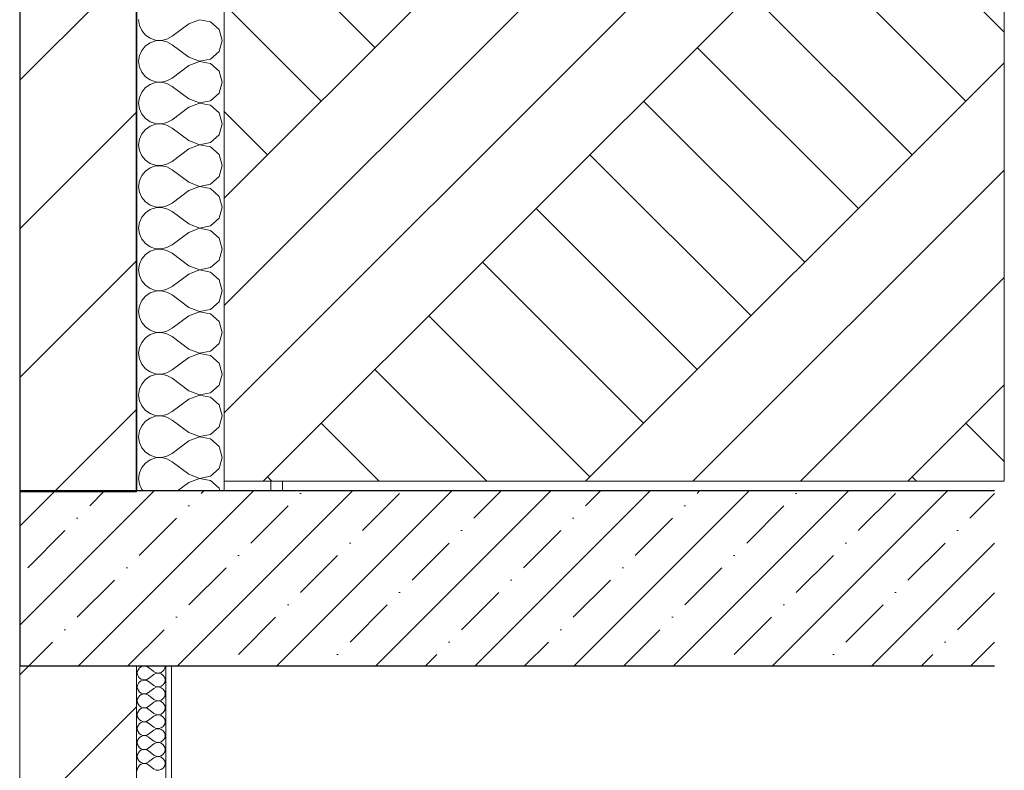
# Model space of a CAD drawing. Header units: millimetres. Extents: x -7218511 to -6645009, y 6003432 to 6221853.
# Tile 326 of 342: x -6651726 to -6650041, y 6013063 to 6014349. Entities that reach past the tile are written whole.
import ezdxf

# ---------------------------------------------------------------- set-up
doc = ezdxf.new("R2010")
doc.units = ezdxf.units.MM
doc.header["$MEASUREMENT"] = 0
doc.set_wipeout_variables(frame=1)
doc.linetypes.add('Wipeout_Contour', pattern=[1000, 0, -1000])
for name, color, linetype, lineweight in [('0_Ном._пера__1', 7, 'Continuous', 0), ('АР-Перекрытия_Приямки.АР_Ном._пера__1', 7, 'Continuous', 0), ('АР-Перекрытия_Приямки.АР_Ном._пера__101', 252, 'Continuous', 0), ('АР-Стены_внешние_.АР_Ном._пера__1', 7, 'Continuous', 0), ('АР-Стены_внешние_.АР_Ном._пера__120', 7, 'Continuous', 0), ('АР-Стены_внутренние_пилоны.АР_Ном._пера__1', 7, 'Continuous', 30), ('АР-Стены_Перегородки_100_.АР_Ном._пера__1', 7, 'Continuous', 15)]:
    doc.layers.add(name, color=color, linetype=linetype, lineweight=lineweight)
for name, color, linetype in [('АР-Перекрытия_Приямки.АР', 7, 'Continuous'), ('АР-Стены_внешние_.АР', 7, 'Continuous'), ('АР-Стены_внутренние_пилоны.АР', 7, 'Continuous'), ('АР-Стены_Перегородки_100_.АР', 7, 'Continuous')]:
    doc.layers.add(name, color=color, linetype=linetype)

# ---------------------------------------------------------------- blocks, each defined once
blk = doc.blocks.new('Элемент Разреза_3_4', base_point=(-6115569.5, 6010991.5))
at = {"layer": 'АР-Перекрытия_Приямки.АР_Ном._пера__101', "linetype": 'Continuous', "lineweight": 0}
h = blk.add_hatch(dxfattribs=at)
h.set_pattern_fill('ЖЕЛЕЗОБЕТОН__PROJECT__0004', color=252, style=0, pattern_type=2)
h.set_pattern_definition([(45, (-6115569.51, 6010991.54), (-84.852814, 84.852814), []), (45, (-6115611.93, 6011033.96), (-84.852814, 84.852814), [90, -30, 0, -30])])
h.paths.add_polyline_path([(-6651725.6, 6013541.5), (-6651725.6, 6013540.4), (-6651725.6, 6013241.5), (-6650057.6, 6013241.5), (-6650057.6, 6013541.5)])
at = {"layer": 'АР-Перекрытия_Приямки.АР_Ном._пера__1', "color": 7, "linetype": 'Continuous', "lineweight": 30}
for p, q in [((-6650057.6, 6013541.5), (-6651275.7, 6013541.5)), ((-6650057.6, 6013241.5), (-6651465.6, 6013241.5))]:
    blk.add_line(p, q, dxfattribs=at)
at = {"layer": 'АР-Перекрытия_Приямки.АР_Ном._пера__1', "color": 7, "linetype": 'Continuous', "lineweight": 30, "flags": 128}
for points in [[(-6651725.6, 6013541.5), (-6651725.6, 6013540.4), (-6651725.6, 6013241.5)], [(-6651275.7, 6013541.5), (-6651295.7, 6013541.5), (-6651375.7, 6013541.5), (-6651525.7, 6013541.5), (-6651725.6, 6013541.5)], [(-6651465.6, 6013241.5), (-6651475.6, 6013241.5), (-6651525.6, 6013241.5), (-6651725.6, 6013241.5)]]:
    blk.add_lwpolyline(points, dxfattribs=at)
blk = doc.blocks.new('*X846', base_point=(-6115569.5, 6010991.5))
at = {"layer": 'АР-Стены_внешние_.АР_Ном._пера__1', "color": 7, "linetype": 'Continuous', "lineweight": 0}
for p, q in [((-6651522.1, 6014348.7), (-6651520.7, 6014338.9)), ((-6651520.7, 6014338.9), (-6651516.8, 6014329.9)), ((-6651436.4, 6014341.5), (-6651464.9, 6014320.1)), ((-6651418.1, 6014348.5), (-6651436.4, 6014341.5)), ((-6651399, 6014344.9), (-6651418.1, 6014348.5)), ((-6651384.6, 6014331.7), (-6651399, 6014344.9)), ((-6651516.8, 6014329.9), (-6651510.5, 6014322.3)), ((-6651510.5, 6014322.3), (-6651502.3, 6014316.7)), ((-6651502.3, 6014316.7), (-6651493, 6014313.6)), ((-6651473.6, 6014315.3), (-6651464.9, 6014320.1)), ((-6651379.2, 6014313), (-6651384.6, 6014331.7)), ((-6651510.5, 6014303.6), (-6651516.8, 6014296)), ((-6651502.3, 6014309.2), (-6651510.5, 6014303.6)), ((-6651493, 6014312.3), (-6651502.3, 6014309.2)), ((-6651493, 6014313.6), (-6651483.2, 6014313.1)), ((-6651483.2, 6014312.8), (-6651493, 6014312.3)), ((-6651483.2, 6014313.1), (-6651473.6, 6014315.3)), ((-6651473.6, 6014310.6), (-6651483.2, 6014312.8)), ((-6651464.9, 6014305.8), (-6651473.6, 6014310.6)), ((-6651436.4, 6014284.4), (-6651464.9, 6014305.8)), ((-6651384.6, 6014294.2), (-6651379.2, 6014313)), ((-6651520.7, 6014287), (-6651522.1, 6014277.3)), ((-6651516.8, 6014296), (-6651520.7, 6014287)), ((-6651436.4, 6014284.4), (-6651418.1, 6014277.4)), ((-6651399, 6014281), (-6651384.6, 6014294.2)), ((-6651522.1, 6014277.3), (-6651520.7, 6014267.5)), ((-6651520.7, 6014267.5), (-6651516.8, 6014258.5)), ((-6651436.4, 6014270.1), (-6651464.9, 6014248.7)), ((-6651418.1, 6014277.1), (-6651436.4, 6014270.1)), ((-6651418.1, 6014277.4), (-6651399, 6014281)), ((-6651399, 6014273.5), (-6651418.1, 6014277.1)), ((-6651384.6, 6014260.3), (-6651399, 6014273.5)), ((-6651516.8, 6014258.5), (-6651510.5, 6014250.9)), ((-6651510.5, 6014250.9), (-6651502.3, 6014245.3)), ((-6651473.6, 6014243.9), (-6651464.9, 6014248.7)), ((-6651379.2, 6014241.5), (-6651384.6, 6014260.3)), ((-6651510.5, 6014232.2), (-6651516.8, 6014224.6)), ((-6651502.3, 6014237.8), (-6651510.5, 6014232.2)), ((-6651502.3, 6014245.3), (-6651493, 6014242.2)), ((-6651493, 6014240.9), (-6651502.3, 6014237.8)), ((-6651493, 6014242.2), (-6651483.2, 6014241.7)), ((-6651483.2, 6014241.4), (-6651493, 6014240.9)), ((-6651483.2, 6014241.7), (-6651473.6, 6014243.9)), ((-6651473.6, 6014239.2), (-6651483.2, 6014241.4)), ((-6651464.9, 6014234.4), (-6651473.6, 6014239.2)), ((-6651436.4, 6014213), (-6651464.9, 6014234.4)), ((-6651384.6, 6014222.8), (-6651379.2, 6014241.5)), ((-6651520.7, 6014215.6), (-6651522.1, 6014205.8)), ((-6651516.8, 6014224.6), (-6651520.7, 6014215.6)), ((-6651399, 6014209.6), (-6651384.6, 6014222.8)), ((-6651522.1, 6014205.8), (-6651520.7, 6014196.1)), ((-6651436.4, 6014198.7), (-6651464.9, 6014177.3)), ((-6651436.4, 6014213), (-6651418.1, 6014206)), ((-6651418.1, 6014205.7), (-6651436.4, 6014198.7)), ((-6651418.1, 6014206), (-6651399, 6014209.6)), ((-6651399, 6014202.1), (-6651418.1, 6014205.7)), ((-6651384.6, 6014188.9), (-6651399, 6014202.1)), ((-6651520.7, 6014196.1), (-6651516.8, 6014187)), ((-6651516.8, 6014187), (-6651510.5, 6014179.5)), ((-6651379.2, 6014170.1), (-6651384.6, 6014188.9)), ((-6651510.5, 6014179.5), (-6651502.3, 6014173.9)), ((-6651502.3, 6014166.3), (-6651510.5, 6014160.8)), ((-6651502.3, 6014173.9), (-6651493, 6014170.7)), ((-6651493, 6014169.5), (-6651502.3, 6014166.3)), ((-6651493, 6014170.7), (-6651483.2, 6014170.3)), ((-6651483.2, 6014170), (-6651493, 6014169.5)), ((-6651483.2, 6014170.3), (-6651473.6, 6014172.5)), ((-6651473.6, 6014167.7), (-6651483.2, 6014170)), ((-6651473.6, 6014172.5), (-6651464.9, 6014177.3)), ((-6651464.9, 6014163), (-6651473.6, 6014167.7)), ((-6651384.6, 6014151.3), (-6651379.2, 6014170.1)), ((-6651516.8, 6014153.2), (-6651520.7, 6014144.2)), ((-6651510.5, 6014160.8), (-6651516.8, 6014153.2)), ((-6651436.4, 6014141.5), (-6651464.9, 6014163)), ((-6651399, 6014138.2), (-6651384.6, 6014151.3)), ((-6651520.7, 6014144.2), (-6651522.1, 6014134.4)), ((-6651522.1, 6014134.4), (-6651520.7, 6014124.6)), ((-6651436.4, 6014141.5), (-6651418.1, 6014134.5)), ((-6651418.1, 6014134.2), (-6651436.4, 6014127.3)), ((-6651418.1, 6014134.5), (-6651399, 6014138.2)), ((-6651399, 6014130.6), (-6651418.1, 6014134.2)), ((-6651384.6, 6014117.5), (-6651399, 6014130.6)), ((-6651520.7, 6014124.6), (-6651516.8, 6014115.6)), ((-6651516.8, 6014115.6), (-6651510.5, 6014108)), ((-6651436.4, 6014127.3), (-6651464.9, 6014105.8)), ((-6651379.2, 6014098.7), (-6651384.6, 6014117.5)), ((-6651510.5, 6014108), (-6651502.3, 6014102.5)), ((-6651502.3, 6014102.5), (-6651493, 6014099.3)), ((-6651493, 6014098.1), (-6651502.3, 6014094.9)), ((-6651493, 6014099.3), (-6651483.2, 6014098.8)), ((-6651483.2, 6014098.5), (-6651493, 6014098.1)), ((-6651483.2, 6014098.8), (-6651473.6, 6014101.1)), ((-6651473.6, 6014096.3), (-6651483.2, 6014098.5)), ((-6651473.6, 6014101.1), (-6651464.9, 6014105.8)), ((-6651384.6, 6014079.9), (-6651379.2, 6014098.7)), ((-6651516.8, 6014081.7), (-6651520.7, 6014072.7)), ((-6651510.5, 6014089.3), (-6651516.8, 6014081.7)), ((-6651502.3, 6014094.9), (-6651510.5, 6014089.3)), ((-6651464.9, 6014091.5), (-6651473.6, 6014096.3)), ((-6651436.4, 6014070.1), (-6651464.9, 6014091.5)), ((-6651399, 6014066.7), (-6651384.6, 6014079.9)), ((-6651520.7, 6014072.7), (-6651522.1, 6014063)), ((-6651522.1, 6014063), (-6651520.7, 6014053.2)), ((-6651436.4, 6014070.1), (-6651418.1, 6014063.1)), ((-6651418.1, 6014062.8), (-6651436.4, 6014055.8)), ((-6651418.1, 6014063.1), (-6651399, 6014066.7)), ((-6651399, 6014059.2), (-6651418.1, 6014062.8)), ((-6651520.7, 6014053.2), (-6651516.8, 6014044.2)), ((-6651436.4, 6014055.8), (-6651464.9, 6014034.4)), ((-6651384.6, 6014046), (-6651399, 6014059.2)), ((-6651379.2, 6014027.3), (-6651384.6, 6014046)), ((-6651516.8, 6014044.2), (-6651510.5, 6014036.6)), ((-6651510.5, 6014036.6), (-6651502.3, 6014031)), ((-6651502.3, 6014031), (-6651493, 6014027.9)), ((-6651483.2, 6014027.4), (-6651473.6, 6014029.6)), ((-6651473.6, 6014029.6), (-6651464.9, 6014034.4)), ((-6651510.5, 6014017.9), (-6651516.8, 6014010.3)), ((-6651502.3, 6014023.5), (-6651510.5, 6014017.9)), ((-6651493, 6014026.6), (-6651502.3, 6014023.5)), ((-6651493, 6014027.9), (-6651483.2, 6014027.4)), ((-6651483.2, 6014027.1), (-6651493, 6014026.6)), ((-6651473.6, 6014024.9), (-6651483.2, 6014027.1)), ((-6651464.9, 6014020.1), (-6651473.6, 6014024.9)), ((-6651436.4, 6013998.7), (-6651464.9, 6014020.1)), ((-6651384.6, 6014008.5), (-6651379.2, 6014027.3)), ((-6651520.7, 6014001.3), (-6651522.1, 6013991.5)), ((-6651516.8, 6014010.3), (-6651520.7, 6014001.3)), ((-6651436.4, 6013998.7), (-6651418.1, 6013991.7)), ((-6651399, 6013995.3), (-6651384.6, 6014008.5)), ((-6651522.1, 6013991.5), (-6651520.7, 6013981.8)), ((-6651520.7, 6013981.8), (-6651516.8, 6013972.8)), ((-6651436.4, 6013984.4), (-6651464.9, 6013963)), ((-6651418.1, 6013991.4), (-6651436.4, 6013984.4)), ((-6651418.1, 6013991.7), (-6651399, 6013995.3)), ((-6651399, 6013987.8), (-6651418.1, 6013991.4)), ((-6651384.6, 6013974.6), (-6651399, 6013987.8)), ((-6651516.8, 6013972.8), (-6651510.5, 6013965.2)), ((-6651510.5, 6013965.2), (-6651502.3, 6013959.6)), ((-6651473.6, 6013958.2), (-6651464.9, 6013963)), ((-6651379.2, 6013955.8), (-6651384.6, 6013974.6)), ((-6651510.5, 6013946.5), (-6651516.8, 6013938.9)), ((-6651502.3, 6013952.1), (-6651510.5, 6013946.5)), ((-6651502.3, 6013959.6), (-6651493, 6013956.4)), ((-6651493, 6013955.2), (-6651502.3, 6013952.1)), ((-6651493, 6013956.4), (-6651483.2, 6013956)), ((-6651483.2, 6013955.7), (-6651493, 6013955.2)), ((-6651483.2, 6013956), (-6651473.6, 6013958.2)), ((-6651473.6, 6013953.4), (-6651483.2, 6013955.7)), ((-6651464.9, 6013948.7), (-6651473.6, 6013953.4)), ((-6651436.4, 6013927.3), (-6651464.9, 6013948.7)), ((-6651384.6, 6013937), (-6651379.2, 6013955.8)), ((-6651520.7, 6013929.9), (-6651522.1, 6013920.1)), ((-6651516.8, 6013938.9), (-6651520.7, 6013929.9)), ((-6651399, 6013923.9), (-6651384.6, 6013937)), ((-6651522.1, 6013920.1), (-6651520.7, 6013910.3)), ((-6651436.4, 6013913), (-6651464.9, 6013891.5)), ((-6651436.4, 6013927.3), (-6651418.1, 6013920.3)), ((-6651418.1, 6013920), (-6651436.4, 6013913)), ((-6651418.1, 6013920.3), (-6651399, 6013923.9)), ((-6651399, 6013916.3), (-6651418.1, 6013920)), ((-6651384.6, 6013903.2), (-6651399, 6013916.3)), ((-6651520.7, 6013910.3), (-6651516.8, 6013901.3)), ((-6651516.8, 6013901.3), (-6651510.5, 6013893.7)), ((-6651379.2, 6013884.4), (-6651384.6, 6013903.2)), ((-6651510.5, 6013893.7), (-6651502.3, 6013888.2)), ((-6651502.3, 6013880.6), (-6651510.5, 6013875)), ((-6651502.3, 6013888.2), (-6651493, 6013885)), ((-6651493, 6013883.8), (-6651502.3, 6013880.6)), ((-6651493, 6013885), (-6651483.2, 6013884.5)), ((-6651483.2, 6013884.2), (-6651493, 6013883.8)), ((-6651483.2, 6013884.5), (-6651473.6, 6013886.8)), ((-6651473.6, 6013882), (-6651483.2, 6013884.2)), ((-6651473.6, 6013886.8), (-6651464.9, 6013891.5)), ((-6651464.9, 6013877.3), (-6651473.6, 6013882)), ((-6651384.6, 6013865.6), (-6651379.2, 6013884.4)), ((-6651516.8, 6013867.5), (-6651520.7, 6013858.4)), ((-6651510.5, 6013875), (-6651516.8, 6013867.5)), ((-6651436.4, 6013855.8), (-6651464.9, 6013877.3)), ((-6651399, 6013852.5), (-6651384.6, 6013865.6)), ((-6651520.7, 6013858.4), (-6651522.1, 6013848.7)), ((-6651522.1, 6013848.7), (-6651520.7, 6013838.9)), ((-6651436.4, 6013855.8), (-6651418.1, 6013848.8)), ((-6651418.1, 6013848.5), (-6651436.4, 6013841.5)), ((-6651418.1, 6013848.8), (-6651399, 6013852.5)), ((-6651399, 6013844.9), (-6651418.1, 6013848.5)), ((-6651384.6, 6013831.7), (-6651399, 6013844.9)), ((-6651520.7, 6013838.9), (-6651516.8, 6013829.9)), ((-6651516.8, 6013829.9), (-6651510.5, 6013822.3)), ((-6651436.4, 6013841.5), (-6651464.9, 6013820.1)), ((-6651379.2, 6013813), (-6651384.6, 6013831.7)), ((-6651510.5, 6013822.3), (-6651502.3, 6013816.7)), ((-6651502.3, 6013816.7), (-6651493, 6013813.6)), ((-6651493, 6013812.3), (-6651502.3, 6013809.2)), ((-6651493, 6013813.6), (-6651483.2, 6013813.1)), ((-6651483.2, 6013812.8), (-6651493, 6013812.3)), ((-6651483.2, 6013813.1), (-6651473.6, 6013815.3)), ((-6651473.6, 6013810.6), (-6651483.2, 6013812.8)), ((-6651473.6, 6013815.3), (-6651464.9, 6013820.1)), ((-6651464.9, 6013805.8), (-6651473.6, 6013810.6)), ((-6651384.6, 6013794.2), (-6651379.2, 6013813)), ((-6651516.8, 6013796), (-6651520.7, 6013787)), ((-6651510.5, 6013803.6), (-6651516.8, 6013796)), ((-6651502.3, 6013809.2), (-6651510.5, 6013803.6)), ((-6651436.4, 6013784.4), (-6651464.9, 6013805.8)), ((-6651399, 6013781), (-6651384.6, 6013794.2)), ((-6651520.7, 6013787), (-6651522.1, 6013777.3)), ((-6651522.1, 6013777.3), (-6651520.7, 6013767.5)), ((-6651436.4, 6013784.4), (-6651418.1, 6013777.4)), ((-6651418.1, 6013777.1), (-6651436.4, 6013770.1)), ((-6651418.1, 6013777.4), (-6651399, 6013781)), ((-6651399, 6013773.5), (-6651418.1, 6013777.1)), ((-6651520.7, 6013767.5), (-6651516.8, 6013758.5)), ((-6651436.4, 6013770.1), (-6651464.9, 6013748.7)), ((-6651384.6, 6013760.3), (-6651399, 6013773.5)), ((-6651379.2, 6013741.5), (-6651384.6, 6013760.3)), ((-6651516.8, 6013758.5), (-6651510.5, 6013750.9)), ((-6651510.5, 6013750.9), (-6651502.3, 6013745.3)), ((-6651502.3, 6013745.3), (-6651493, 6013742.2)), ((-6651483.2, 6013741.7), (-6651473.6, 6013743.9)), ((-6651473.6, 6013743.9), (-6651464.9, 6013748.7)), ((-6651510.5, 6013732.2), (-6651516.8, 6013724.6)), ((-6651502.3, 6013737.8), (-6651510.5, 6013732.2)), ((-6651493, 6013740.9), (-6651502.3, 6013737.8)), ((-6651493, 6013742.2), (-6651483.2, 6013741.7)), ((-6651483.2, 6013741.4), (-6651493, 6013740.9)), ((-6651473.6, 6013739.2), (-6651483.2, 6013741.4)), ((-6651464.9, 6013734.4), (-6651473.6, 6013739.2)), ((-6651436.4, 6013713), (-6651464.9, 6013734.4)), ((-6651384.6, 6013722.8), (-6651379.2, 6013741.5)), ((-6651520.7, 6013715.6), (-6651522.1, 6013705.8)), ((-6651516.8, 6013724.6), (-6651520.7, 6013715.6)), ((-6651436.4, 6013713), (-6651418.1, 6013706)), ((-6651418.1, 6013706), (-6651399, 6013709.6)), ((-6651399, 6013709.6), (-6651384.6, 6013722.8)), ((-6651522.1, 6013705.8), (-6651520.7, 6013696.1)), ((-6651520.7, 6013696.1), (-6651516.8, 6013687)), ((-6651436.4, 6013698.7), (-6651464.9, 6013677.3)), ((-6651418.1, 6013705.7), (-6651436.4, 6013698.7)), ((-6651399, 6013702.1), (-6651418.1, 6013705.7)), ((-6651384.6, 6013688.9), (-6651399, 6013702.1)), ((-6651516.8, 6013687), (-6651510.5, 6013679.5)), ((-6651510.5, 6013679.5), (-6651502.3, 6013673.9)), ((-6651473.6, 6013672.5), (-6651464.9, 6013677.3)), ((-6651379.2, 6013670.1), (-6651384.6, 6013688.9)), ((-6651510.5, 6013660.8), (-6651516.8, 6013653.2)), ((-6651502.3, 6013666.3), (-6651510.5, 6013660.8)), ((-6651502.3, 6013673.9), (-6651493, 6013670.7)), ((-6651493, 6013669.5), (-6651502.3, 6013666.3)), ((-6651493, 6013670.7), (-6651483.2, 6013670.3)), ((-6651483.2, 6013670), (-6651493, 6013669.5)), ((-6651483.2, 6013670.3), (-6651473.6, 6013672.5)), ((-6651473.6, 6013667.7), (-6651483.2, 6013670)), ((-6651464.9, 6013663), (-6651473.6, 6013667.7)), ((-6651436.4, 6013641.5), (-6651464.9, 6013663)), ((-6651384.6, 6013651.3), (-6651379.2, 6013670.1)), ((-6651520.7, 6013644.2), (-6651522.1, 6013634.4)), ((-6651516.8, 6013653.2), (-6651520.7, 6013644.2)), ((-6651399, 6013638.2), (-6651384.6, 6013651.3)), ((-6651522.1, 6013634.4), (-6651520.7, 6013624.6)), ((-6651436.4, 6013627.3), (-6651464.9, 6013605.8)), ((-6651436.4, 6013641.5), (-6651418.1, 6013634.5)), ((-6651418.1, 6013634.2), (-6651436.4, 6013627.3)), ((-6651418.1, 6013634.5), (-6651399, 6013638.2)), ((-6651399, 6013630.6), (-6651418.1, 6013634.2)), ((-6651384.6, 6013617.5), (-6651399, 6013630.6)), ((-6651520.7, 6013624.6), (-6651516.8, 6013615.6)), ((-6651516.8, 6013615.6), (-6651510.5, 6013608)), ((-6651510.5, 6013608), (-6651502.3, 6013602.5)), ((-6651379.2, 6013598.7), (-6651384.6, 6013617.5)), ((-6651502.3, 6013594.9), (-6651510.5, 6013589.3)), ((-6651502.3, 6013602.5), (-6651493, 6013599.3)), ((-6651493, 6013598.1), (-6651502.3, 6013594.9)), ((-6651493, 6013599.3), (-6651483.2, 6013598.8)), ((-6651483.2, 6013598.5), (-6651493, 6013598.1)), ((-6651483.2, 6013598.8), (-6651473.6, 6013601.1)), ((-6651473.6, 6013596.3), (-6651483.2, 6013598.5)), ((-6651473.6, 6013601.1), (-6651464.9, 6013605.8)), ((-6651464.9, 6013591.5), (-6651473.6, 6013596.3)), ((-6651436.4, 6013570.1), (-6651464.9, 6013591.5)), ((-6651384.6, 6013579.9), (-6651379.2, 6013598.7)), ((-6651516.8, 6013581.7), (-6651520.7, 6013572.7)), ((-6651510.5, 6013589.3), (-6651516.8, 6013581.7)), ((-6651399, 6013566.7), (-6651384.6, 6013579.9)), ((-6651520.7, 6013572.7), (-6651522.1, 6013563)), ((-6651522.1, 6013563), (-6651520.7, 6013553.2)), ((-6651436.4, 6013570.1), (-6651418.1, 6013563.1)), ((-6651418.1, 6013562.8), (-6651436.4, 6013555.8)), ((-6651418.1, 6013563.1), (-6651399, 6013566.7)), ((-6651399, 6013559.2), (-6651418.1, 6013562.8)), ((-6651384.6, 6013546), (-6651399, 6013559.2)), ((-6651520.7, 6013553.2), (-6651516.8, 6013544.2)), ((-6651516.8, 6013544.2), (-6651514.6, 6013541.5)), ((-6651436.4, 6013555.8), (-6651455.4, 6013541.5)), ((-6651383.3, 6013541.5), (-6651384.6, 6013546))]:
    blk.add_line(p, q, dxfattribs=at)
blk = doc.blocks.new('Элемент Разреза_7_4', base_point=(-6115569.5, 6010991.5))
at = {"layer": 'АР-Стены_внешние_.АР', "linetype": 'Continuous', "lineweight": 0, "true_color": 0x000000}
h = blk.add_hatch(dxfattribs=at)
h.set_pattern_fill('БЛОКИ_БЕТОННЫЕ_ЭФФЕКТИВН_75', color=18, style=0, pattern_type=2)
h.set_pattern_definition([(45, (-6115569.5, 6010991.54), (-127.27922, 127.27922), [])])
h.paths.add_polyline_path([(-6651725.6, 6013541.5), (-6651525.7, 6013541.5), (-6651525.7, 6016191.5), (-6651725.6, 6016191.5)])
at = {"layer": 'АР-Стены_внешние_.АР_Ном._пера__1', "color": 7, "linetype": 'Continuous', "lineweight": 30}
for p, q in [((-6651725.7, 6016191.5), (-6651725.7, 6013541.5)), ((-6651525.7, 6016191.5), (-6651525.7, 6013541.5)), ((-6651725.6, 6013541.5), (-6651725.7, 6013541.5))]:
    blk.add_line(p, q, dxfattribs=at)
at = {"layer": 'АР-Стены_внешние_.АР_Ном._пера__1', "color": 7, "linetype": 'Continuous', "lineweight": 0}
for p, q in [((-6651375.7, 6016191.5), (-6651375.7, 6013541.5)), ((-6651295.7, 6016191.5), (-6651295.7, 6013541.5)), ((-6651275.7, 6016191.5), (-6651275.7, 6013541.5))]:
    blk.add_line(p, q, dxfattribs=at)
at = {"layer": 'АР-Стены_внешние_.АР', "lineweight": 0}
blk.add_blockref('*X846', (-6115569.5, 6010991.5), dxfattribs=at)
blk = doc.blocks.new('Элемент Разреза_15_4', base_point=(-6115569.5, 6010991.5))
at = {"layer": 'АР-Стены_внутренние_пилоны.АР', "linetype": 'Continuous', "lineweight": 0, "true_color": 0x000000}
h = blk.add_hatch(dxfattribs=at)
h.set_pattern_fill('БЛОКИ_БЕТОННЫЕ_ЭФФЕКТИВН_7D', color=18, style=0, pattern_type=2)
h.set_pattern_definition([(45, (-6115569.5, 6010991.54), (-127.27922, 127.27922), [])])
h.paths.add_polyline_path([(-6651725.6, 6010891.5), (-6651725.6, 6009841.5), (-6651525.6, 6009841.5), (-6651525.6, 6013241.5), (-6651725.6, 6013241.5)])
at = {"layer": 'АР-Стены_внутренние_пилоны.АР_Ном._пера__1', "color": 7, "linetype": 'Continuous', "lineweight": 15, "flags": 128}
for points in [[(-6651725.6, 6013241.5), (-6651725.6, 6010891.5), (-6651725.6, 6009841.5)], [(-6651525.6, 6013241.5), (-6651525.6, 6009991.5), (-6651525.6, 6009841.5)]]:
    blk.add_lwpolyline(points, dxfattribs=at)
blk = doc.blocks.new('*X859', base_point=(-6115569.5, 6010991.5))
at = {"layer": 'АР-Стены_внешние_.АР_Ном._пера__1', "color": 7, "linetype": 'Continuous', "lineweight": 0}
for p, q in [((-6651495.9, 6013232), (-6651505.4, 6013239.2)), ((-6651495.9, 6013227.3), (-6651505.4, 6013220.1)), ((-6651495.9, 6013208.2), (-6651505.4, 6013215.3)), ((-6651495.9, 6013203.4), (-6651505.4, 6013196.3)), ((-6651495.9, 6013184.4), (-6651505.4, 6013191.5)), ((-6651495.9, 6013179.6), (-6651505.4, 6013172.5)), ((-6651495.9, 6013160.6), (-6651505.4, 6013167.7)), ((-6651495.9, 6013155.8), (-6651505.4, 6013148.7)), ((-6651495.9, 6013136.8), (-6651505.4, 6013143.9)), ((-6651495.9, 6013132), (-6651505.4, 6013124.9)), ((-6651495.9, 6013113), (-6651505.4, 6013120.1)), ((-6651495.9, 6013108.2), (-6651505.4, 6013101.1)), ((-6651495.9, 6013089.2), (-6651505.4, 6013096.3)), ((-6651495.9, 6013084.4), (-6651505.4, 6013077.3)), ((-6651495.9, 6013065.3), (-6651505.4, 6013072.5))]:
    blk.add_line(p, q, dxfattribs=at)
for centre, start, end in [((-6651512.5, 6013229.6), 53.1301, 180), ((-6651488.7, 6013241.5), 233.1301, 0.0001), ((-6651512.5, 6013229.6), 180, 306.8699), ((-6651488.7, 6013217.7), 233.1301, 126.8699), ((-6651512.5, 6013205.8), 53.1301, 180), ((-6651512.5, 6013205.8), 180, 306.8699), ((-6651488.7, 6013193.9), 233.1301, 126.8699), ((-6651512.5, 6013182), 53.1301, 180), ((-6651512.5, 6013182), 180, 306.8699), ((-6651512.5, 6013158.2), 53.1301, 180), ((-6651488.7, 6013170.1), 233.1301, 126.8699), ((-6651512.5, 6013158.2), 180, 306.8699), ((-6651488.7, 6013146.3), 233.1301, 126.8699), ((-6651512.5, 6013134.4), 53.1301, 180), ((-6651512.5, 6013134.4), 180, 306.8699), ((-6651512.5, 6013110.6), 53.1301, 180), ((-6651488.7, 6013122.5), 233.1301, 126.8699), ((-6651512.5, 6013110.6), 180, 306.8699), ((-6651488.7, 6013098.7), 233.1301, 126.8699), ((-6651512.5, 6013086.8), 53.1301, 180), ((-6651512.5, 6013086.8), 180, 306.8699), ((-6651488.7, 6013074.9), 233.1301, 126.8699), ((-6651512.5, 6013063), 53.1301, 180)]:
    blk.add_arc(centre, 11.9, start, end, dxfattribs=at)
blk = doc.blocks.new('Элемент Разреза_16_4', base_point=(-6115569.5, 6010991.5))
at = {"layer": 'АР-Стены_внешние_.АР', "linetype": 'Continuous', "lineweight": 0, "true_color": 0x000000}
h = blk.add_hatch(dxfattribs=at)
h.set_pattern_fill('ШТУКАТУРКА__ГИПС_01_0004', color=18, style=0, pattern_type=2)
h.set_pattern_definition([(45, (-6115569.5, 6011341.54), (-111.36932, 111.36932), [0, -105, 0, -157.5]), (110, (-6115219.5, 6011341.54), (148.00159, 53.868173), [0, -77, 0, -133])])
h.paths.add_polyline_path([(-6651465.6, 6013241.5), (-6651475.6, 6013241.5), (-6651475.6, 6009991.5), (-6651465.6, 6009991.5)])
at = {"layer": 'АР-Стены_внешние_.АР_Ном._пера__1', "color": 7, "linetype": 'Continuous', "lineweight": 0}
for p, q in [((-6651475.6, 6013241.5), (-6651475.6, 6009991.5)), ((-6651465.6, 6013241.5), (-6651465.6, 6009991.5))]:
    blk.add_line(p, q, dxfattribs=at)
at = {"layer": 'АР-Стены_внешние_.АР', "lineweight": 0}
blk.add_blockref('*X859', (-6115569.5, 6010991.5), dxfattribs=at)
blk = doc.blocks.new('Элемент Разреза_19_4', base_point=(-6115569.5, 6010991.5))
at = {"layer": 'АР-Стены_Перегородки_100_.АР_Ном._пера__1', "color": 7, "linetype": 'Continuous', "lineweight": 0}
blk.add_line((-6651725.6, 6019151.5), (-6651725.6, 6013541.5), dxfattribs=at)

msp = doc.modelspace()

# ---------------------------------------------------------------- linework, layer by layer
at = {"layer": 'АР-Стены_внешние_.АР_Ном._пера__120', "color": 7, "linetype": 'Continuous', "lineweight": 30, "flags": 128}
msp.add_lwpolyline([(-6651725.6, 6013540.4), (-6651525.7, 6013540.4), (-6651525.7, 6017131.6), (-6651725.6, 6017131.6)], close=True, dxfattribs=at)

# ---------------------------------------------------------------- block references
at = {"layer": 'АР-Перекрытия_Приямки.АР', "lineweight": 0}
msp.add_blockref('Элемент Разреза_3_4', (-6115569.5, 6010991.5), dxfattribs=at)
at = {"layer": 'АР-Стены_внешние_.АР', "lineweight": 0}
for name in ['Элемент Разреза_7_4', 'Элемент Разреза_16_4']:
    msp.add_blockref(name, (-6115569.5, 6010991.5), dxfattribs=at)
at = {"layer": 'АР-Стены_внутренние_пилоны.АР', "lineweight": 0}
msp.add_blockref('Элемент Разреза_15_4', (-6115569.5, 6010991.5), dxfattribs=at)
at = {"layer": 'АР-Стены_Перегородки_100_.АР', "lineweight": 0}
msp.add_blockref('Элемент Разреза_19_4', (-6115569.5, 6010991.5), dxfattribs=at)

# ---------------------------------------------------------------- next in the draw order: wipeouts: each hides what was drawn before it
at = {"color": 254, "linetype": 'Wipeout_Contour', "lineweight": 0, "ltscale": 44835089.63961732}
msp.add_wipeout([(-6651191.2, 6015130.6), (-6650040.8, 6015118.1), (-6650040.8, 6013558.4), (-6651375.7, 6013558.4), (-6651375.7, 6015132.6)], dxfattribs=at)

# ---------------------------------------------------------------- next in the draw order: hatches: boundary and pattern name
at = {"layer": '0_Ном._пера__1', "linetype": 'Continuous', "lineweight": 0}
h = msp.add_hatch(dxfattribs=at)
h.set_pattern_fill('ГРУНТ_0004', style=0, pattern_type=2)
h.set_pattern_definition([(45, (-6115569.5, 6010991.54), (-275.77163, 275.77163), []), (45, (-6115661.4, 6011083.46), (-551.5433, 551.5433), []), (45, (-6115753.35, 6011175.4), (-551.5433, 551.5433), []), (135, (-6115845.28, 6011267.31), (91.923878, 91.923878), [389.99999, -389.99999])])
h.paths.add_polyline_path([(-6651191.2, 6015130.6), (-6650040.8, 6015118.1), (-6650040.8, 6013558.4), (-6651375.7, 6013558.4), (-6651375.7, 6015132.6)])

# ---------------------------------------------------------------- next in the draw order: linework, layer by layer
at = {"layer": '0_Ном._пера__1', "color": 7, "linetype": 'Continuous', "lineweight": 0, "flags": 128}
msp.add_lwpolyline([(-6651191.2, 6015130.6), (-6650040.8, 6015118.1), (-6650040.8, 6013558.4), (-6651375.7, 6013558.4), (-6651375.7, 6015132.6)], close=True, dxfattribs=at)

doc.saveas('drawing.dxf')
